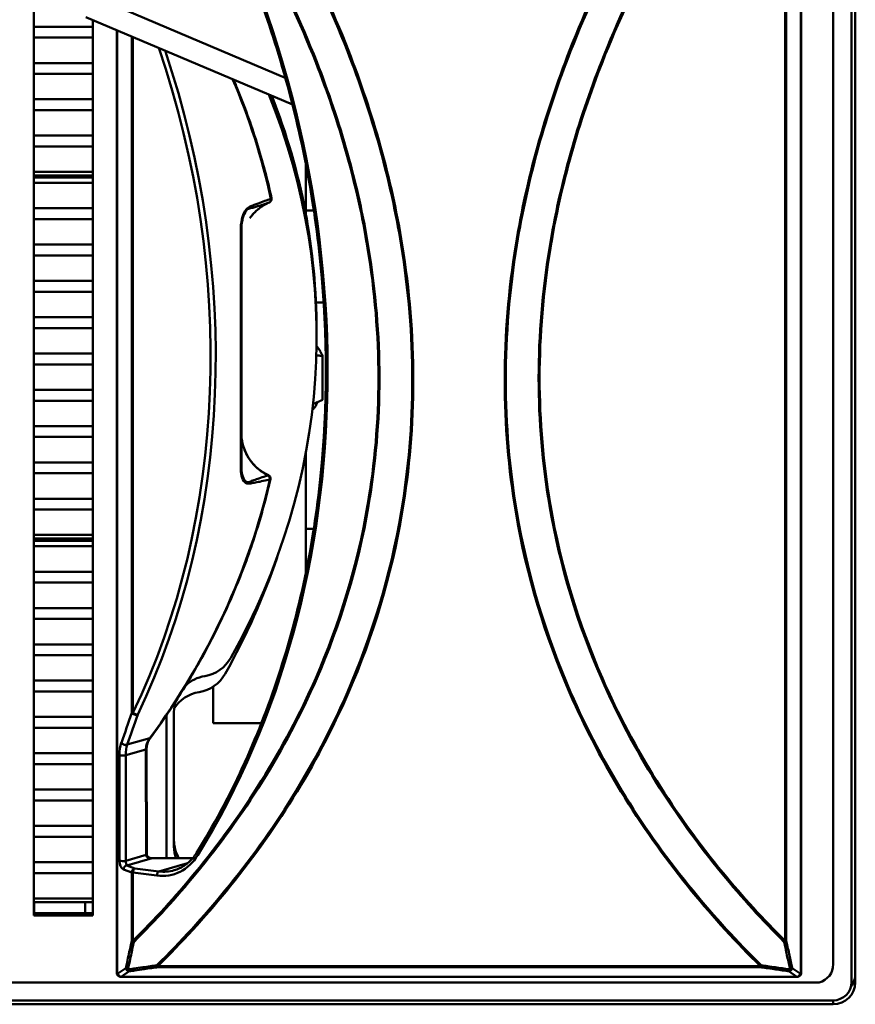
# Model space of a CAD drawing. Header units: inches. Extents: x 0.8 to 72.9, y -7.8 to 49.3.
# Tile 260 of 310: x 64.1 to 66.3, y 16.5 to 19.1. Entities that reach past the tile are written whole.
import ezdxf

# ---------------------------------------------------------------- set-up
doc = ezdxf.new("R2010")
doc.units = ezdxf.units.IN
doc.header["$MEASUREMENT"] = 0
doc.layers.add('Visible Edges(ROSSANSI)', color=7, linetype='Continuous', lineweight=50)
doc.layers.add('Visible Tangent Edges(ROSSANSI)', color=7, linetype='Continuous', lineweight=50)

msp = doc.modelspace()

# ---------------------------------------------------------------- linework, layer by layer
at = {"layer": 'Visible Edges(ROSSANSI)'}
for p, q in [((66.3436, 19.5707), (66.3436, 16.5102)), ((66.3336, 19.5608), (66.3336, 16.5109)), ((66.1976, 16.536), (66.1976, 19.5337)), ((66.2836, 16.5596), (66.2836, 19.5355)), ((64.1232, 16.6916), (64.1232, 19.21)), ((64.803, 18.9569), (64.3397, 19.1531)), ((64.8224, 18.8843), (64.2637, 19.1209)), ((64.2832, 19.0948), (64.1232, 19.0948)), ((64.1232, 19.0948), (64.2832, 19.0948)), ((64.2832, 19.1126), (64.2832, 16.6916)), ((64.1232, 19.0653), (64.2832, 19.0653)), ((64.2832, 19.0653), (64.1232, 19.0653)), ((64.3476, 19.0854), (64.3476, 16.536)), ((64.2832, 18.9966), (64.1232, 18.9966)), ((64.1232, 18.9966), (64.2832, 18.9966)), ((64.1232, 18.9671), (64.2832, 18.9671)), ((64.2832, 18.9671), (64.1232, 18.9671)), ((64.2832, 18.8984), (64.1232, 18.8984)), ((64.1232, 18.8984), (64.2832, 18.8984)), ((64.1232, 18.869), (64.2832, 18.869)), ((64.2832, 18.869), (64.1232, 18.869)), ((64.2832, 18.8002), (64.1232, 18.8002)), ((64.1232, 18.8002), (64.2832, 18.8002)), ((64.1232, 18.7708), (64.2832, 18.7708)), ((64.2832, 18.7708), (64.1232, 18.7708)), ((64.8582, 18.5886), (64.8582, 18.7242)), ((64.2832, 18.702), (64.1232, 18.702)), ((64.1232, 18.702), (64.2832, 18.702)), ((64.1232, 18.6922), (64.2832, 18.6922)), ((64.2832, 18.6873), (64.1232, 18.6873)), ((64.1232, 18.6726), (64.2832, 18.6726)), ((64.2832, 18.6726), (64.1232, 18.6726)), ((64.2832, 18.6039), (64.1232, 18.6039)), ((64.1232, 18.6039), (64.2832, 18.6039)), ((64.8802, 18.5974), (64.8582, 18.5974)), ((64.1232, 18.5744), (64.2832, 18.5744)), ((64.2832, 18.5744), (64.1232, 18.5744)), ((64.6842, 18.5409), (64.6842, 17.9075)), ((64.2832, 18.5057), (64.1232, 18.5057)), ((64.1232, 18.5057), (64.2832, 18.5057)), ((64.1232, 18.4763), (64.2832, 18.4763)), ((64.2832, 18.4763), (64.1232, 18.4763)), ((64.2832, 18.4075), (64.1232, 18.4075)), ((64.1232, 18.4075), (64.2832, 18.4075)), ((64.1232, 18.3781), (64.2832, 18.3781)), ((64.2832, 18.3781), (64.1232, 18.3781)), ((64.9069, 18.3494), (64.8858, 18.3494)), ((64.2832, 18.3093), (64.1232, 18.3093)), ((64.1232, 18.3093), (64.2832, 18.3093)), ((64.1232, 18.2799), (64.2832, 18.2799)), ((64.2832, 18.2799), (64.1232, 18.2799)), ((64.8875, 18.2564), (64.8875, 18.274)), ((64.2832, 18.2112), (64.1232, 18.2112)), ((64.1232, 18.2112), (64.2832, 18.2112)), ((64.904, 18.0857), (64.904, 18.2042)), ((64.1232, 18.1817), (64.2832, 18.1817)), ((64.2832, 18.1817), (64.1232, 18.1817)), ((64.2832, 18.113), (64.1232, 18.113)), ((64.1232, 18.113), (64.2832, 18.113)), ((64.1232, 18.0835), (64.2832, 18.0835)), ((64.2832, 18.0835), (64.1232, 18.0835)), ((64.8777, 18.0744), (64.8892, 18.0791)), ((64.2832, 18.0148), (64.1232, 18.0148)), ((64.1232, 18.0148), (64.2832, 18.0148)), ((64.1232, 17.9854), (64.2832, 17.9854)), ((64.2832, 17.9854), (64.1232, 17.9854)), ((64.8582, 17.6173), (64.8582, 17.9418)), ((64.2832, 17.9166), (64.1232, 17.9166)), ((64.1232, 17.9166), (64.2832, 17.9166)), ((64.1232, 17.8872), (64.2832, 17.8872)), ((64.2832, 17.8872), (64.1232, 17.8872)), ((64.2832, 17.8185), (64.1232, 17.8185)), ((64.1232, 17.8185), (64.2832, 17.8185)), ((64.1232, 17.789), (64.2832, 17.789)), ((64.2832, 17.789), (64.1232, 17.789)), ((64.8799, 17.737), (64.8582, 17.737)), ((64.2832, 17.7203), (64.1232, 17.7203)), ((64.1232, 17.7203), (64.2832, 17.7203)), ((64.1232, 17.7105), (64.2832, 17.7105)), ((64.2832, 17.7044), (64.1232, 17.7044)), ((64.1232, 17.6897), (64.2832, 17.6897)), ((64.2832, 17.6897), (64.1232, 17.6897)), ((64.2832, 17.6209), (64.1232, 17.6209)), ((64.1232, 17.6209), (64.2832, 17.6209)), ((64.1232, 17.5915), (64.2832, 17.5915)), ((64.2832, 17.5915), (64.1232, 17.5915)), ((64.2832, 17.5228), (64.1232, 17.5228)), ((64.1232, 17.5228), (64.2832, 17.5228)), ((64.1232, 17.4933), (64.2832, 17.4933)), ((64.2832, 17.4933), (64.1232, 17.4933)), ((64.2832, 17.4246), (64.1232, 17.4246)), ((64.1232, 17.4246), (64.2832, 17.4246)), ((64.1232, 17.3951), (64.2832, 17.3951)), ((64.2832, 17.3951), (64.1232, 17.3951)), ((64.2832, 17.3264), (64.1232, 17.3264)), ((64.1232, 17.3264), (64.2832, 17.3264)), ((64.6082, 17.3105), (64.6082, 17.2113)), ((64.1232, 17.2969), (64.2832, 17.2969)), ((64.2832, 17.2969), (64.1232, 17.2969)), ((64.2832, 17.2282), (64.1232, 17.2282)), ((64.1232, 17.2282), (64.2832, 17.2282)), ((64.4822, 16.8465), (64.4822, 17.2335)), ((64.5022, 16.8774), (64.5022, 17.242)), ((64.7381, 17.2113), (64.6082, 17.2113)), ((64.1232, 17.1988), (64.2832, 17.1988)), ((64.2832, 17.1988), (64.1232, 17.1988)), ((64.2832, 17.13), (64.1232, 17.13)), ((64.1232, 17.13), (64.2832, 17.13)), ((64.4281, 17.1417), (64.4288, 16.8561)), ((64.1232, 17.1006), (64.2832, 17.1006)), ((64.2832, 17.1006), (64.1232, 17.1006)), ((64.2832, 17.0319), (64.1232, 17.0319)), ((64.1232, 17.0319), (64.2832, 17.0319)), ((64.1232, 17.0024), (64.2832, 17.0024)), ((64.2832, 17.0024), (64.1232, 17.0024)), ((64.2832, 16.9337), (64.1232, 16.9337)), ((64.1232, 16.9337), (64.2832, 16.9337)), ((64.1232, 16.9042), (64.2832, 16.9042)), ((64.2832, 16.9042), (64.1232, 16.9042)), ((64.2832, 16.8355), (64.1232, 16.8355)), ((64.1232, 16.8355), (64.2832, 16.8355)), ((64.4428, 16.8465), (64.5528, 16.8465)), ((64.1232, 16.806), (64.2832, 16.806)), ((64.2832, 16.806), (64.1232, 16.806)), ((64.2832, 16.7373), (64.1232, 16.7373)), ((64.1232, 16.7373), (64.2832, 16.7373)), ((64.1232, 16.7275), (64.2832, 16.7275)), ((64.1244, 16.7275), (64.1244, 16.6977)), ((64.2622, 16.6977), (64.2622, 16.7275)), ((64.1232, 16.6977), (64.2832, 16.6977)), ((64.2832, 16.6916), (64.1232, 16.6916)), ((66.2836, 16.5582), (66.2836, 16.5585)), ((53.5758, 16.5105), (66.2458, 16.5105)), ((64.3542, 16.5266), (64.3559, 16.526)), ((64.3592, 16.5254), (66.1859, 16.5254)), ((66.1892, 16.526), (66.1909, 16.5266)), ((66.2836, 16.4618), (53.6258, 16.4618)), ((66.2836, 16.4513), (53.6259, 16.4513))]:
    msp.add_line(p, q, dxfattribs=at)
for centre, start, end in [((64.7561, 18.629), 293.3051, 12.3925), ((64.7531, 17.8731), 347.1499, 65.1545), ((64.3576, 16.536), 180, 250.4587), ((66.1876, 16.536), 289.5413, 0), ((64.3592, 16.5354), 250.4587, 270), ((66.1859, 16.5354), 270, 289.5413)]:
    msp.add_arc(centre, 0.01, start, end, dxfattribs=at)
for centre, major_axis, ratio, start_param, end_param in [((62.3211, 18.2564), (2.5664, 0), 0.81465, 5.854949, 6.601907), ((62.3211, 18.274), (2.5664, 0), 0.81465, 0, 0.308041), ((64.7332, 18.2263), (0.1563, 0), 0.189952, 6.107881, 6.451766), ((62.3059, 18.2131), (-2.5664, 0), 0.81465, 2.713356, 2.87352), ((64.5681, 17.4355), (0.1, 0), 0.981793, 4.88376, 5.780229), ((64.6022, 17.242), (0.1, 0), 0.981793, 1.742168, 2.322523), ((64.5529, 17.3922), (0.1, 0), 0.981793, 4.88376, 5.780229), ((64.587, 17.1988), (0.1, 0), 0.981793, 1.742168, 2.574187), ((64.6022, 17.242), (-0.1, 0), 0.981793, 5.994867, 6.283185), ((64.6022, 16.8951), (-0.1, 0), 0.981793, 0, 0.517907), ((64.6022, 16.8774), (-0.1, 0), 0.981793, 0, 0.320595), ((66.2336, 16.5582), (0.05, 0), 0.981793, 4.957841, 6.313162), ((66.2336, 16.5585), (0.05, 0), 0.981793, 0, 0.029977), ((66.2836, 16.5339), (0.06, 0), 0.981793, 5.656269, 6.283185), ((66.2836, 16.5109), (0.05, 0), 0.981793, 4.712389, 6.283185), ((66.2836, 16.5102), (0.06, 0), 0.981793, 4.712389, 6.283185)]:
    msp.add_ellipse(centre, major_axis=major_axis, ratio=ratio, start_param=start_param, end_param=end_param, dxfattribs=at)
for points, knots in [([(64.5932, 19.4978), (64.6703, 19.3455), (64.7345, 19.1851), (64.841, 18.8344), (64.8794, 18.6428), (64.9177, 18.2592), (64.9177, 18.0671), (64.8794, 17.6933), (64.841, 17.5116), (64.7283, 17.1687), (64.6538, 17.0075), (64.5634, 16.8612)], [4.144908, 4.144908, 4.144908, 4.144908, 4.35575, 4.35575, 4.593509, 4.593509, 4.831269, 4.831269, 5.069028, 5.069028, 5.306788, 5.306788, 5.306788, 5.306788]), ([(64.6631, 18.9518), (64.6665, 18.9438), (64.6698, 18.9359), (64.683, 18.9037), (64.6924, 18.8793), (64.71, 18.8303), (64.7183, 18.8057), (64.7338, 18.7562), (64.741, 18.7313), (64.7543, 18.6814), (64.7604, 18.6563), (64.7659, 18.6312)], [-0.334659, -0.334659, -0.334659, -0.334659, -0.3227333, -0.3227333, -0.2864512, -0.2864512, -0.250169, -0.250169, -0.2138869, -0.2138869, -0.1776047, -0.1776047, -0.1776047, -0.1776047]), ([(64.7071, 18.5769), (64.7098, 18.5806), (64.7126, 18.5842), (64.7187, 18.5911), (64.7219, 18.5944), (64.7288, 18.6006), (64.7323, 18.6035), (64.7398, 18.6089), (64.7437, 18.6114), (64.7517, 18.616), (64.7558, 18.618), (64.7601, 18.6198)], [0.2138402, 0.2138402, 0.2138402, 0.2138402, 0.251979, 0.251979, 0.2901178, 0.2901178, 0.3282566, 0.3282566, 0.3663954, 0.3663954, 0.4045342, 0.4045342, 0.4045342, 0.4045342]), ([(64.8759, 18.0582), (64.8765, 18.0588), (64.8771, 18.0593), (64.8798, 18.0618), (64.8819, 18.0641), (64.8859, 18.0702), (64.8878, 18.0743), (64.8888, 18.079)], [6.9100364, 6.9100364, 6.9100364, 6.9100364, 6.9337348, 6.9337348, 7.0115206, 7.0115206, 7.0960413, 7.0960413, 7.0960413, 7.0960413]), ([(64.6842, 17.9961), (64.6842, 17.9867), (64.6853, 17.9772), (64.6895, 17.9588), (64.6928, 17.9498), (64.7011, 17.9327), (64.7063, 17.9246), (64.7183, 17.9098), (64.7252, 17.903), (64.7403, 17.8913), (64.7485, 17.8862), (64.7573, 17.8822)], [0, 0, 0, 0, 0.0793561, 0.0793561, 0.1587121, 0.1587121, 0.2380682, 0.2380682, 0.3174243, 0.3174243, 0.3967803, 0.3967803, 0.3967803, 0.3967803]), ([(64.7628, 17.8709), (64.7572, 17.8462), (64.751, 17.8216), (64.7376, 17.7727), (64.7304, 17.7483), (64.7149, 17.6998), (64.7066, 17.6756), (64.689, 17.6276), (64.6796, 17.6037), (64.6599, 17.5562), (64.6496, 17.5326), (64.6278, 17.4857), (64.6164, 17.4624), (64.5926, 17.4162), (64.5802, 17.3933), (64.5545, 17.3478), (64.5411, 17.3252), (64.5133, 17.2805), (64.499, 17.2583), (64.4693, 17.2144), (64.454, 17.1927), (64.4382, 17.1712)], [0.1842337, 0.1842337, 0.1842337, 0.1842337, 0.219853, 0.219853, 0.2554722, 0.2554722, 0.2910915, 0.2910915, 0.3267108, 0.3267108, 0.36233, 0.36233, 0.3979493, 0.3979493, 0.4335685, 0.4335685, 0.4691878, 0.4691878, 0.504807, 0.504807, 0.5404263, 0.5404263, 0.5404263, 0.5404263]), ([(64.4281, 17.1417), (64.4281, 17.1437), (64.4283, 17.1458), (64.4288, 17.1498), (64.4292, 17.1519), (64.4303, 17.1559), (64.4309, 17.1579), (64.4326, 17.1618), (64.4335, 17.1638), (64.4356, 17.1676), (64.4369, 17.1694), (64.4382, 17.1712)], [-0.001874, -0.001874, -0.001874, -0.001874, 0.1065861, 0.1065861, 0.2150461, 0.2150461, 0.3235062, 0.3235062, 0.4319662, 0.4319662, 0.5404263, 0.5404263, 0.5404263, 0.5404263]), ([(64.4288, 16.8561), (64.4288, 16.8554), (64.4289, 16.8547), (64.4295, 16.8532), (64.4299, 16.8524), (64.4311, 16.8509), (64.432, 16.8501), (64.4341, 16.8486), (64.4354, 16.8479), (64.4384, 16.847), (64.44, 16.8466), (64.442, 16.8465), (64.4424, 16.8465), (64.4428, 16.8465)], [0.001874, 0.001874, 0.001874, 0.001874, 0.295742, 0.295742, 0.577111, 0.577111, 0.868472, 0.868472, 1.182257, 1.182257, 1.496041, 1.496041, 1.570796, 1.570796, 1.570796, 1.570796]), ([(64.5634, 16.8612), (64.5605, 16.8564), (64.5572, 16.8519), (64.5503, 16.8435), (64.5466, 16.8396), (64.5388, 16.8325), (64.5347, 16.8293), (64.5261, 16.8236), (64.5216, 16.8211), (64.5124, 16.8168), (64.5076, 16.815), (64.5027, 16.8136)], [5.3067876, 5.3067876, 5.3067876, 5.3067876, 5.4349475, 5.4349475, 5.5631075, 5.5631075, 5.6912674, 5.6912674, 5.8194274, 5.8194274, 5.9475873, 5.9475873, 5.9475873, 5.9475873])]:
    msp.add_open_spline(points, degree=3, knots=knots, dxfattribs=at)
for points, weights in [([(64.8873, 18.2313), (64.895, 18.2234), (64.904, 18.2042)], [2.25272594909, 2.24557929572, 2.09130973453]), ([(64.904, 18.2042), (64.8951, 18.2054), (64.8867, 18.2061)], [2.09130973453, 2.12872296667, 2.15748312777]), ([(64.8777, 18.0746), (64.8903, 18.0793), (64.904, 18.0857)], [2.18662023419, 2.14939263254, 2.09130973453])]:
    msp.add_rational_spline(points, weights, degree=2, dxfattribs=at)
at = {"layer": 'Visible Tangent Edges(ROSSANSI)'}
for p, q in [((66.1539, 19.5313), (66.1539, 16.6226)), ((66.1571, 16.6233), (66.1571, 19.5316)), ((66.1964, 19.5337), (66.1964, 16.5351)), ((64.3487, 16.5351), (64.3487, 19.0849)), ((64.388, 19.0683), (64.388, 17.2399)), ((64.3912, 17.2392), (64.3912, 19.0669)), ((64.4373, 17.1712), (64.3758, 17.1537)), ((64.3545, 17.1252), (64.3548, 16.8395)), ((64.3716, 17.125), (64.4265, 17.1406)), ((64.3719, 16.8393), (64.3716, 17.125)), ((64.4265, 17.1406), (64.4271, 16.8551)), ((64.4271, 16.8551), (64.3719, 16.8393)), ((64.3743, 16.8268), (64.4428, 16.8463)), ((64.3968, 16.8188), (64.3743, 16.8268)), ((64.4428, 16.8463), (64.4428, 16.8465)), ((64.4428, 16.8463), (64.5526, 16.8463)), ((64.4616, 16.8106), (64.5386, 16.8325)), ((64.3655, 16.8161), (64.388, 16.8081)), ((64.388, 16.8081), (64.388, 16.6233)), ((64.3912, 16.6226), (64.3912, 16.8074)), ((64.3912, 16.8074), (64.4561, 16.7992)), ((64.4616, 16.8106), (64.3968, 16.8188)), ((64.3504, 16.5345), (64.3487, 16.5351)), ((64.3719, 16.5491), (64.3504, 16.5345)), ((64.3592, 16.5259), (64.3807, 16.5405)), ((64.4588, 16.5546), (64.4588, 16.5518)), ((66.0864, 16.5546), (64.4588, 16.5546)), ((64.4588, 16.5518), (66.0864, 16.5518)), ((66.0864, 16.5518), (66.0864, 16.5546)), ((66.1644, 16.5405), (66.1859, 16.5259)), ((66.1947, 16.5345), (66.1732, 16.5491)), ((66.1964, 16.5351), (66.1947, 16.5345)), ((64.3592, 16.5259), (64.3592, 16.5254)), ((66.1859, 16.5259), (64.3592, 16.5259)), ((66.1859, 16.5254), (66.1859, 16.5259)), ((66.2836, 16.4513), (66.2836, 16.4618))]:
    msp.add_line(p, q, dxfattribs=at)
for centre, major_axis, ratio, start_param, end_param in [((62.8709, 18.4214), (-0.674, 2.3654), 0.816901, 3.782392, 4.942721), ((62.821, 18.4277), (0.5863, -2.0576), 0.816901, 0.744638, 1.634877), ((62.8265, 18.4293), (-0.589, 2.0673), 0.816901, 3.886231, 4.770712), ((62.2252, 18.2579), (2.5797, -0.0032), 0.818072, 0.178615, 0.33705), ((64.7561, 18.629), (0.00346, -0.00938), 0.811991, 0.061817, 1.350732), ((64.7561, 18.629), (0.00396, -0.00918), 0.076321, 6.247014, 6.283185), ((64.7561, 18.629), (0.00977, 0.00215), 0.185681, 5.664857, 6.283185), ((64.6742, 18.5409), (0.01, 0), 0.071459, 0, 0.604212), ((64.6742, 18.9557), (0.0027, -2.2343), 0.003517, 1.081164, 1.384232), ((64.6742, 17.9075), (0.01, 0), 0.449086, 5.677428, 6.283185), ((62.2252, 18.2579), (2.5797, -0.0032), 0.818072, 5.743769, 6.099962), ((64.7531, 17.8731), (0.0042, 0.00907), 0.081025, 5.882315, 6.283185), ((64.7531, 17.8731), (0.00206, -0.00978), 0.828922, 1.108256, 2.372729), ((64.7531, 17.8731), (0.00975, -0.00222), 0.18536, 5.748681, 6.283185), ((63.378, 18.588), (0.2981, -2.134), 0.518083, 0.767014, 0.81688), ((63.3868, 18.5889), (-0.3002, 2.1437), 0.519473, 3.908606, 3.958472), ((64.3968, 17.2408), (0.00951, -0.00309), 0.610973, 3.766707, 5.766778), ((64.3968, 17.2408), (-0.01, 0), 0.189952, 0.491397, 0.982794), ((64.3968, 17.2408), (-0.00901, 0.00433), 0.424124, 1.124498, 2.695295), ((64.392, 17.112), (0.0098, -0.0698), 0.518083, 3.908607, 4.450907), ((64.3686, 17.1596), (-0.00938, 0.00347), 0.644047, 0.650505, 2.637858), ((64.4008, 17.1129), (-0.0076, 0.0601), 0.46838, 0.766177, 1.308477), ((64.5023, 17.1418), (-0.0758, -0.0027), 0.776674, 5.715539, 6.257839), ((64.4301, 17.1772), (0.00806, -0.00592), 0.154071, 5.900168, 6.283185), ((64.3633, 17.126), (-0.01, -0.00001), 0.188112, 0.491204, 2.553396), ((64.4181, 17.1417), (0.01, 0.00002), 0.189952, 5.694748, 6.283185), ((64.4188, 16.8561), (0.01, 0.00002), 0.189952, 5.694748, 6.283185), ((64.4428, 16.8561), (-0.0157, -0.0017), 0.620139, 6.217297, 7.786219), ((64.4561, 16.9563), (0.0438, -0.1539), 0.816901, 5.947587, 6.923985), ((64.5719, 16.8559), (-0.00851, 0.00525), 0.462355, 0, 1.17138), ((64.3636, 16.8404), (0.01, 0.00001), 0.188112, 3.632796, 5.694989), ((64.3655, 16.8357), (0.0028, -0.0199), 0.518083, 4.450907, 6.01983), ((64.3743, 16.817), (0.00334, 0.00942), 0.865622, 0.389121, 1.959917), ((64.3743, 16.8366), (-0.0007, 0.0102), 0.224197, 1.285142, 2.854065), ((64.3968, 16.809), (0.00334, 0.00942), 0.865622, 0.389121, 1.959917), ((64.3968, 16.809), (0.01, 0), 0.189952, 3.63299, 4.124386), ((64.3968, 16.809), (0.00126, 0.00992), 0.544601, 0.228468, 1.799264), ((64.4616, 16.8008), (0.00126, 0.00992), 0.544601, 0.228468, 1.799264), ((64.4616, 16.9579), (0.0411, -0.1443), 0.816901, 5.947587, 6.283185), ((64.3968, 16.6242), (-0.01, 0), 0.189952, 0.491397, 0.982794), ((64.3968, 16.6242), (0.00978, -0.00206), 0.503108, 3.707344, 4.510218), ((64.3968, 16.6242), (-0.00707, 0.00708), 0.52519, 1.286816, 1.672105), ((66.1483, 16.6242), (0.00978, 0.00206), 0.503108, 4.91456, 5.717434), ((66.1483, 16.6242), (-0.00707, -0.00708), 0.52519, 1.469488, 1.854777), ((66.1483, 16.6242), (-0.01, 0), 0.189952, 2.158799, 2.650196), ((64.3576, 16.536), (-0.01, 0), 0.189952, 0, 0.491397), ((64.3576, 16.536), (-0.00334, -0.00942), 0.865622, 5.10151, 6.283185), ((64.3592, 16.5354), (-0.00334, -0.00942), 0.865622, 5.10151, 6.283185), ((64.3592, 16.5354), (-0.00561, 0.00828), 0.85985, 1.13704, 2.47431), ((64.3807, 16.55), (-0.00976, 0.00217), 0.515702, 0.571286, 1.373844), ((64.3807, 16.55), (0.00561, -0.00828), 0.85985, 4.278633, 5.615902), ((64.3807, 16.55), (0.00144, -0.0099), 0.396129, 5.127525, 5.931901), ((64.4588, 16.5613), (-0.00702, 0.00712), 0.530709, 1.676158, 2.064842), ((64.4588, 16.5613), (0.00143, -0.0099), 0.395404, 5.121097, 5.932026), ((66.0864, 16.5613), (-0.00702, -0.00712), 0.530709, 1.076751, 1.465435), ((66.0864, 16.5613), (-0.00143, -0.0099), 0.395404, 0.351159, 1.162088), ((66.1644, 16.55), (0.00561, 0.00828), 0.85985, 3.808876, 5.146145), ((66.1644, 16.55), (-0.00144, -0.0099), 0.396129, 0.351284, 1.15566), ((66.1644, 16.55), (-0.00976, -0.00217), 0.515702, 1.767749, 2.570307), ((66.1859, 16.5354), (-0.00561, -0.00828), 0.85985, 0.667283, 2.004552), ((66.1859, 16.5354), (0.00334, -0.00942), 0.865622, 0, 1.181675), ((66.1876, 16.536), (0.00334, -0.00942), 0.865622, 0, 1.181675), ((66.1876, 16.536), (0.01, 0), 0.189952, 5.791788, 6.283185)]:
    msp.add_ellipse(centre, major_axis=major_axis, ratio=ratio, start_param=start_param, end_param=end_param, dxfattribs=at)
for points, knots in [([(64.6335, 19.4943), (64.6701, 19.4357), (64.7051, 19.3758), (64.793, 19.2128), (64.8425, 19.1075), (64.949, 18.8368), (64.9974, 18.6675), (65.0448, 18.379), (65.0547, 18.2613), (65.0547, 18.1448), (65.0547, 18.0283), (65.0448, 17.9131), (64.9974, 17.6366), (64.949, 17.4796), (64.8425, 17.2359), (64.793, 17.1431), (64.6833, 16.9675), (64.6232, 16.8848), (64.5057, 16.7422), (64.4496, 16.6808), (64.3912, 16.6226)], [1.30872, 1.30872, 1.30872, 1.30872, 1.845512, 1.845512, 2.735767, 2.735767, 4.066581, 4.066581, 4.970623, 4.970623, 4.970623, 5.874664, 5.874664, 7.205478, 7.205478, 8.095734, 8.095734, 8.985984, 8.985984, 9.724261, 9.724261, 9.724261, 9.724261]), ([(64.3938, 16.6197), (64.4522, 16.6781), (64.5083, 16.7396), (64.6258, 16.8825), (64.6859, 16.9653), (64.7956, 17.1412), (64.8452, 17.2341), (64.9516, 17.4782), (65, 17.6356), (65.0475, 17.9125), (65.0574, 18.0279), (65.0574, 18.1446), (65.0574, 18.2612), (65.0475, 18.3791), (65, 18.6681), (64.9516, 18.8377), (64.8452, 19.1088), (64.7956, 19.2143), (64.7081, 19.3767), (64.6736, 19.436), (64.6375, 19.494)], [-9.724261, -9.724261, -9.724261, -9.724261, -8.985984, -8.985984, -8.095734, -8.095734, -7.205478, -7.205478, -5.874664, -5.874664, -4.970623, -4.970623, -4.970623, -4.066581, -4.066581, -2.735767, -2.735767, -1.845512, -1.845512, -1.315719, -1.315719, -1.315719, -1.315719]), ([(65.8047, 19.5008), (65.7754, 19.4523), (65.7473, 19.4029), (65.6648, 19.2487), (65.6146, 19.141), (65.5052, 18.8609), (65.4551, 18.6841), (65.4062, 18.3832), (65.3961, 18.2607), (65.3961, 18.1394), (65.3961, 18.0181), (65.4062, 17.8982), (65.4551, 17.61), (65.5052, 17.4461), (65.6146, 17.1944), (65.6648, 17.0997), (65.776, 16.9205), (65.8369, 16.8361), (65.9604, 16.6854), (66.0221, 16.6182), (66.0864, 16.5546)], [1.545043, 1.545043, 1.545043, 1.545043, 1.983676, 1.983676, 2.890406, 2.890406, 4.274849, 4.274849, 5.21333, 5.21333, 5.21333, 6.151811, 6.151811, 7.536255, 7.536255, 8.442985, 8.442985, 9.34971, 9.34971, 10.161316, 10.161316, 10.161316, 10.161316]), ([(66.0894, 16.5568), (66.0251, 16.6203), (65.9634, 16.6875), (65.8399, 16.838), (65.7789, 16.9223), (65.6678, 17.1012), (65.6176, 17.1958), (65.5081, 17.4472), (65.458, 17.6108), (65.4091, 17.8986), (65.399, 18.0184), (65.399, 18.1395), (65.399, 18.2606), (65.4091, 18.383), (65.458, 18.6834), (65.5081, 18.86), (65.6176, 19.1396), (65.6678, 19.2472), (65.7507, 19.4019), (65.7793, 19.452), (65.809, 19.5011)], [-10.161316, -10.161316, -10.161316, -10.161316, -9.34971, -9.34971, -8.442985, -8.442985, -7.536255, -7.536255, -6.151811, -6.151811, -5.21333, -5.21333, -5.21333, -4.274849, -4.274849, -2.890406, -2.890406, -1.983676, -1.983676, -1.538316, -1.538316, -1.538316, -1.538316]), ([(65.9181, 19.5107), (65.8782, 19.4474), (65.8401, 19.3826), (65.7495, 19.2143), (65.7, 19.1088), (65.5935, 18.8377), (65.5451, 18.6681), (65.4976, 18.3791), (65.4877, 18.2612), (65.4877, 18.1446), (65.4877, 18.0279), (65.4976, 17.9125), (65.5451, 17.6356), (65.5935, 17.4782), (65.7, 17.2342), (65.7495, 17.1412), (65.8592, 16.9653), (65.9193, 16.8825), (66.0368, 16.7396), (66.093, 16.6781), (66.1513, 16.6197)], [-8.734902, -8.734902, -8.734902, -8.734902, -8.154025, -8.154025, -7.263723, -7.263723, -5.933004, -5.933004, -5.028963, -5.028963, -5.028963, -4.124922, -4.124922, -2.794203, -2.794203, -1.903901, -1.903901, -1.013605, -1.013605, -0.27535, -0.27535, -0.27535, -0.27535]), ([(66.1539, 16.6226), (66.0955, 16.6808), (66.0394, 16.7422), (65.9219, 16.8848), (65.8618, 16.9675), (65.7521, 17.1431), (65.7026, 17.2359), (65.5961, 17.4796), (65.5477, 17.6366), (65.5003, 17.9131), (65.4904, 18.0283), (65.4904, 18.1448), (65.4904, 18.2613), (65.5003, 18.379), (65.5477, 18.6675), (65.5961, 18.8368), (65.7026, 19.1074), (65.7521, 19.2128), (65.8432, 19.3816), (65.8817, 19.4471), (65.9222, 19.511)], [0.27535, 0.27535, 0.27535, 0.27535, 1.013605, 1.013605, 1.903901, 1.903901, 2.794203, 2.794203, 4.124922, 4.124922, 5.028963, 5.028963, 5.028963, 5.933004, 5.933004, 7.263723, 7.263723, 8.154025, 8.154025, 8.742029, 8.742029, 8.742029, 8.742029]), ([(64.7461, 19.4845), (64.7723, 19.4407), (64.7975, 19.3962), (64.8773, 19.2472), (64.9275, 19.1397), (65.037, 18.86), (65.0871, 18.6834), (65.136, 18.383), (65.1461, 18.2606), (65.1461, 18.1395), (65.1461, 18.0184), (65.136, 17.8986), (65.0871, 17.6108), (65.037, 17.4472), (64.9275, 17.1957), (64.8773, 17.1012), (64.7662, 16.9223), (64.7052, 16.838), (64.5817, 16.6875), (64.52, 16.6203), (64.4557, 16.5568)], [-8.778564, -8.778564, -8.778564, -8.778564, -8.383414, -8.383414, -7.476726, -7.476726, -6.092195, -6.092195, -5.153714, -5.153714, -5.153714, -4.215232, -4.215232, -2.830701, -2.830701, -1.924013, -1.924013, -1.01733, -1.01733, -0.205703, -0.205703, -0.205703, -0.205703]), ([(64.4588, 16.5546), (64.5231, 16.6182), (64.5847, 16.6854), (64.7082, 16.8361), (64.7691, 16.9205), (64.8803, 17.0996), (64.9305, 17.1944), (65.0399, 17.4461), (65.09, 17.6099), (65.1389, 17.8982), (65.149, 18.0181), (65.149, 18.1394), (65.149, 18.2607), (65.1389, 18.3832), (65.09, 18.6841), (65.0399, 18.8609), (64.9305, 19.141), (64.8803, 19.2487), (64.8009, 19.3972), (64.7761, 19.441), (64.7504, 19.4841)], [0.205703, 0.205703, 0.205703, 0.205703, 1.01733, 1.01733, 1.924013, 1.924013, 2.830701, 2.830701, 4.215232, 4.215232, 5.153714, 5.153714, 5.153714, 6.092195, 6.092195, 7.476726, 7.476726, 8.383414, 8.383414, 8.771949, 8.771949, 8.771949, 8.771949]), ([(64.7643, 18.6297), (64.764, 18.6296), (64.7636, 18.6295), (64.758, 18.6274), (64.7528, 18.6255), (64.7417, 18.6214), (64.7358, 18.6192), (64.7262, 18.6156), (64.7225, 18.6142), (64.7147, 18.6112), (64.7106, 18.6096), (64.7046, 18.6067), (64.7026, 18.6057), (64.698, 18.6021), (64.6956, 18.5991), (64.6901, 18.5897), (64.6876, 18.5824), (64.6834, 18.5642), (64.6824, 18.5528), (64.6824, 18.5413)], [-0.4913946, -0.4913946, -0.4913946, -0.4913946, -0.4864361, -0.4864361, -0.4135152, -0.4135152, -0.3318199, -0.3318199, -0.2799966, -0.2799966, -0.2231992, -0.2231992, -0.1943206, -0.1943206, -0.1538004, -0.1538004, -0.08728, -0.08728, 0, 0, 0, 0]), ([(64.6842, 18.5409), (64.6842, 18.5517), (64.6851, 18.5625), (64.689, 18.58), (64.6913, 18.587), (64.6964, 18.5961), (64.6986, 18.5992), (64.7029, 18.6023), (64.7048, 18.6028), (64.7103, 18.6041), (64.7141, 18.6051), (64.7213, 18.6071), (64.7248, 18.6081), (64.7336, 18.6108), (64.7391, 18.6126), (64.7494, 18.616), (64.7542, 18.6177), (64.7594, 18.6196), (64.7597, 18.6197), (64.7601, 18.6198)], [0, 0, 0, 0, 0.08728, 0.08728, 0.1538004, 0.1538004, 0.1943206, 0.1943206, 0.2231992, 0.2231992, 0.2799966, 0.2799966, 0.3318199, 0.3318199, 0.4135152, 0.4135152, 0.4864361, 0.4864361, 0.4913946, 0.4913946, 0.4913946, 0.4913946]), ([(64.7601, 18.6198), (64.7497, 18.6154), (64.74, 18.6095), (64.7221, 18.5951), (64.7139, 18.5865), (64.7071, 18.5769)], [-0.4045342, -0.4045342, -0.4045342, -0.4045342, -0.3116553, -0.3116553, -0.2138402, -0.2138402, -0.2138402, -0.2138402]), ([(64.6842, 17.9961), (64.6842, 17.9881), (64.6849, 17.9802), (64.6889, 17.9597), (64.6933, 17.9475), (64.7073, 17.9215), (64.7182, 17.9083), (64.7391, 17.8912), (64.7479, 17.8857), (64.7572, 17.8813)], [0, 0, 0, 0, 0.0666783, 0.0666783, 0.1733636, 0.1733636, 0.3120544, 0.3120544, 0.3967803, 0.3967803, 0.3967803, 0.3967803]), ([(64.6824, 17.9049), (64.6824, 17.8959), (64.6832, 17.8875), (64.6868, 17.8729), (64.6896, 17.8667), (64.6958, 17.8608), (64.6985, 17.8594), (64.705, 17.8589), (64.7088, 17.8597), (64.7146, 17.8607), (64.7168, 17.8611), (64.7239, 17.8624), (64.7289, 17.8635), (64.7404, 17.8658), (64.7469, 17.8672), (64.756, 17.8692), (64.7586, 17.8697), (64.7612, 17.8703)], [-0.5607091, -0.5607091, -0.5607091, -0.5607091, -0.4844062, -0.4844062, -0.4070328, -0.4070328, -0.3623216, -0.3623216, -0.3105184, -0.3105184, -0.2800798, -0.2800798, -0.2106978, -0.2106978, -0.1205011, -0.1205011, -0.0837746, -0.0837746, -0.0837746, -0.0837746]), ([(64.7572, 17.8813), (64.7548, 17.8806), (64.7523, 17.8799), (64.7439, 17.8773), (64.7379, 17.8755), (64.7273, 17.8719), (64.7227, 17.8703), (64.7161, 17.8679), (64.714, 17.8671), (64.7086, 17.865), (64.7052, 17.8629), (64.6992, 17.8627), (64.6967, 17.8643), (64.6908, 17.8704), (64.6882, 17.8765), (64.6849, 17.8907), (64.6842, 17.8988), (64.6842, 17.9075)], [0.0837746, 0.0837746, 0.0837746, 0.0837746, 0.1205011, 0.1205011, 0.2106978, 0.2106978, 0.2800798, 0.2800798, 0.3105184, 0.3105184, 0.3623216, 0.3623216, 0.4070328, 0.4070328, 0.4844062, 0.4844062, 0.5607091, 0.5607091, 0.5607091, 0.5607091]), ([(64.388, 16.6233), (64.3869, 16.6179), (64.3857, 16.6126), (64.3832, 16.6009), (64.3818, 16.5944), (64.3804, 16.588), (64.3787, 16.5801), (64.377, 16.5723), (64.3742, 16.5593), (64.373, 16.5542), (64.3719, 16.5491)], [0.0104344, 0.0104344, 0.0104344, 0.0104344, 0.0583339, 0.0583339, 0.1166678, 0.1166678, 0.1166678, 0.1876898, 0.1876898, 0.2344963, 0.2344963, 0.2344963, 0.2344963]), ([(64.3777, 16.5455), (64.3789, 16.5506), (64.38, 16.5557), (64.3829, 16.5687), (64.3846, 16.5766), (64.3863, 16.5844), (64.3877, 16.5909), (64.389, 16.5973), (64.3916, 16.6091), (64.3927, 16.6144), (64.3938, 16.6197)], [-0.2344963, -0.2344963, -0.2344963, -0.2344963, -0.1876898, -0.1876898, -0.1166678, -0.1166678, -0.1166678, -0.0583339, -0.0583339, -0.0104344, -0.0104344, -0.0104344, -0.0104344]), ([(66.1513, 16.6197), (66.1524, 16.6144), (66.1536, 16.6091), (66.1561, 16.5973), (66.1575, 16.5909), (66.1589, 16.5844), (66.1614, 16.5728), (66.1639, 16.5613), (66.1668, 16.5483), (66.1671, 16.5469), (66.1674, 16.5455)], [0.0104344, 0.0104344, 0.0104344, 0.0104344, 0.058334, 0.058334, 0.1166679, 0.1166679, 0.1166679, 0.2214191, 0.2214191, 0.2344963, 0.2344963, 0.2344963, 0.2344963]), ([(66.1732, 16.5491), (66.1729, 16.5505), (66.1726, 16.5519), (66.1697, 16.5649), (66.1672, 16.5764), (66.1647, 16.588), (66.1633, 16.5944), (66.1619, 16.6009), (66.1594, 16.6126), (66.1583, 16.6179), (66.1571, 16.6233)], [-0.2344963, -0.2344963, -0.2344963, -0.2344963, -0.2214191, -0.2214191, -0.1166679, -0.1166679, -0.1166679, -0.058334, -0.058334, -0.0104344, -0.0104344, -0.0104344, -0.0104344]), ([(64.4557, 16.5568), (64.45, 16.556), (64.4443, 16.5552), (64.4318, 16.5533), (64.425, 16.5523), (64.4182, 16.5514), (64.4099, 16.5502), (64.4017, 16.549), (64.3882, 16.547), (64.383, 16.5462), (64.3777, 16.5455)], [-0.2431639, -0.2431639, -0.2431639, -0.2431639, -0.195225, -0.195225, -0.1381643, -0.1381643, -0.1381643, -0.0690821, -0.0690821, -0.0250944, -0.0250944, -0.0250944, -0.0250944]), ([(64.3807, 16.5405), (64.386, 16.5412), (64.3912, 16.542), (64.4047, 16.544), (64.4129, 16.5452), (64.4212, 16.5463), (64.428, 16.5473), (64.4348, 16.5483), (64.4473, 16.5501), (64.453, 16.551), (64.4588, 16.5518)], [0.0250944, 0.0250944, 0.0250944, 0.0250944, 0.0690821, 0.0690821, 0.1381643, 0.1381643, 0.1381643, 0.195225, 0.195225, 0.2431639, 0.2431639, 0.2431639, 0.2431639]), ([(66.0864, 16.5518), (66.0921, 16.551), (66.0978, 16.5501), (66.1103, 16.5483), (66.1171, 16.5473), (66.1239, 16.5463), (66.1363, 16.5446), (66.1487, 16.5428), (66.1622, 16.5408), (66.1633, 16.5406), (66.1644, 16.5405)], [0.0091219, 0.0091219, 0.0091219, 0.0091219, 0.0570593, 0.0570593, 0.1141185, 0.1141185, 0.1141185, 0.2178824, 0.2178824, 0.2271914, 0.2271914, 0.2271914, 0.2271914]), ([(66.1674, 16.5455), (66.1663, 16.5456), (66.1652, 16.5458), (66.1517, 16.5477), (66.1393, 16.5495), (66.127, 16.5514), (66.1201, 16.5523), (66.1133, 16.5533), (66.1008, 16.5552), (66.0951, 16.556), (66.0894, 16.5568)], [-0.2271914, -0.2271914, -0.2271914, -0.2271914, -0.2178824, -0.2178824, -0.1141185, -0.1141185, -0.1141185, -0.0570593, -0.0570593, -0.0091219, -0.0091219, -0.0091219, -0.0091219])]:
    msp.add_open_spline(points, degree=3, knots=knots, dxfattribs=at)

doc.saveas('drawing.dxf')
